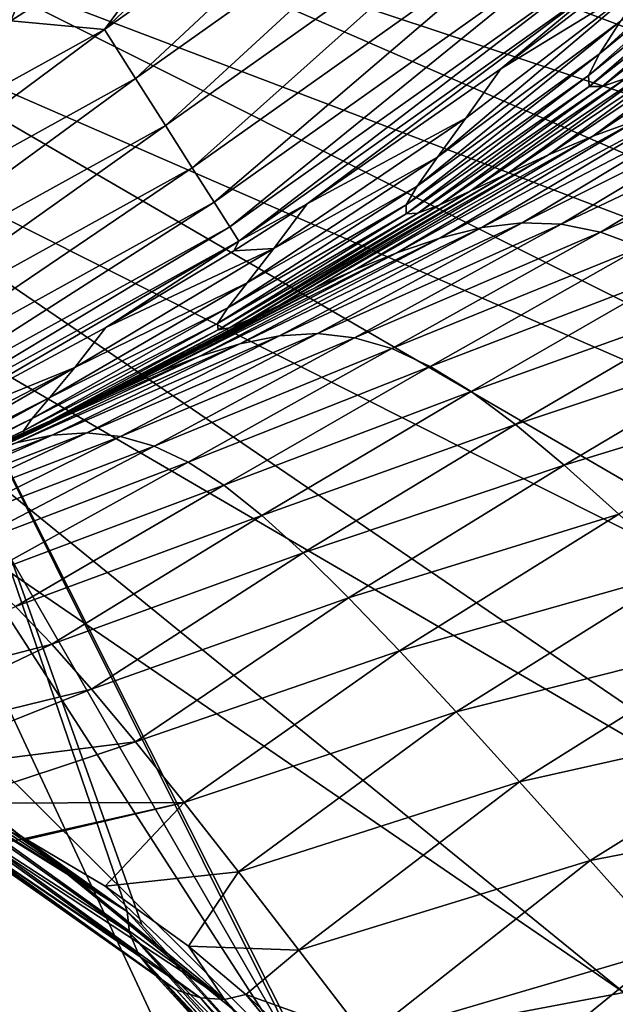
# Model space of a CAD drawing. Header units: metres. Extents: x -90 to 304, y -90 to 74.
# Tile 394 of 570: x 246.21 to 248.12, y 18.86 to 22.01. Entities that reach past the tile are written whole.
import ezdxf

# ---------------------------------------------------------------- set-up
doc = ezdxf.new("R2010")
doc.units = ezdxf.units.M
doc.layers.add('solid_21662050_350', color=7, linetype='CONTINUOUS')

msp = doc.modelspace()

# ---------------------------------------------------------------- linework, layer by layer
at = {"layer": 'solid_21662050_350'}
for points in [[(247.553207, 23.326557, 188.147156), (247.386536, 23.127888, 188.699158), (254.819626, 21.77318, 190.701721)], [(247.553207, 23.326557, 188.147156), (254.819626, 21.77318, 190.701721), (255.148865, 22.173084, 189.590378)], [(247.386536, 23.127888, 188.699158), (247.174377, 22.934288, 189.237076), (254.398453, 21.383345, 191.78508)], [(247.386536, 23.127888, 188.699158), (254.398453, 21.383345, 191.78508), (254.819626, 21.77318, 190.701721)], [(247.174377, 22.934288, 189.237076), (246.918076, 22.746952, 189.757584), (253.888, 21.005999, 192.833771)], [(247.174377, 22.934288, 189.237076), (253.888, 21.005999, 192.833771), (254.398453, 21.383345, 191.78508)], [(245.344345, 22.11727, 8.134833), (246.532745, 22.835686, 8.134833), (245.555618, 21.653238, 8.134833)], [(246.532745, 22.835686, 8.134833), (246.185745, 22.006681, 8.134833), (245.555618, 21.653238, 8.134833)], [(246.532745, 22.835686, 8.134833), (246.794113, 22.397711, 8.134833), (246.185745, 22.006681, 8.134833)], [(247.377167, 22.824028, 8.134833), (247.600372, 22.770451, 8.151209), (246.485168, 21.979177, 8.151209)], [(246.794113, 22.397711, 8.134833), (247.377167, 22.824028, 8.134833), (246.485168, 21.979177, 8.151209)], [(246.485168, 21.979177, 8.151209), (247.600372, 22.770451, 8.151209), (246.584763, 21.822502, 8.204169)], [(247.600372, 22.770451, 8.151209), (247.716995, 22.626017, 8.204169), (246.584763, 21.822502, 8.204169)], [(246.918076, 22.746952, 189.757584), (246.619186, 22.567034, 190.257507), (253.291458, 20.643482, 193.841263)], [(246.918076, 22.746952, 189.757584), (253.291458, 20.643482, 193.841263), (253.888, 21.005999, 192.833771)], [(246.584763, 21.822502, 8.204169), (247.716995, 22.626017, 8.204169), (246.680695, 21.671652, 8.296158)], [(247.716995, 22.626017, 8.204169), (247.829315, 22.486956, 8.296158), (246.680695, 21.671652, 8.296158)], [(246.619186, 22.567034, 190.257507), (246.279587, 22.395639, 190.733749), (252.612534, 20.298042, 194.801315)], [(246.619186, 22.567034, 190.257507), (252.612534, 20.298042, 194.801315), (253.291458, 20.643482, 193.841263)], [(246.680695, 21.671652, 8.296158), (247.829315, 22.486956, 8.296158), (246.766388, 21.536783, 8.425043)], [(247.829315, 22.486956, 8.296158), (247.929672, 22.362616, 8.425043), (246.766388, 21.536783, 8.425043)], [(248.068573, 21.901045, 29.651564), (248.6987, 22.477163, 23.234913), (248.630844, 22.361124, 29.80541)], [(248.068573, 21.901045, 29.651564), (248.136063, 22.005587, 23.128857), (248.6987, 22.477163, 23.234913)], [(246.279587, 22.395639, 190.733749), (245.901382, 22.233824, 191.18338), (251.855484, 19.971821, 195.707993)], [(246.185745, 22.006681, 8.134833), (246.794113, 22.397711, 8.134833), (246.485168, 21.979177, 8.151209)], [(246.279587, 22.395639, 190.733749), (251.855484, 19.971821, 195.707993), (252.612534, 20.298042, 194.801315)], [(246.766388, 21.536783, 8.425043), (247.929672, 22.362616, 8.425043), (246.83609, 21.42692, 8.583852)], [(247.929672, 22.362616, 8.425043), (248.011292, 22.261307, 8.583852), (246.83609, 21.42692, 8.583852)], [(248.033279, 21.831541, 35.8731), (248.630844, 22.361124, 29.80541), (248.596451, 22.282799, 36.070641)], [(248.033279, 21.831541, 35.8731), (248.068573, 21.901045, 29.651564), (248.630844, 22.361124, 29.80541)], [(248.035538, 21.797298, 41.8116), (248.033279, 21.831541, 35.8731), (248.596451, 22.282799, 36.070641)], [(248.035538, 21.797298, 41.8116), (248.596451, 22.282799, 36.070641), (248.601288, 22.242781, 42.046486)], [(246.83609, 21.42692, 8.583852), (248.011292, 22.261307, 8.583852), (246.886078, 21.348072, 8.761939)], [(248.011292, 22.261307, 8.583852), (248.069839, 22.188589, 8.761939), (246.886078, 21.348072, 8.761939)], [(248.077728, 21.796684, 47.481712), (248.035538, 21.797298, 41.8116), (248.601288, 22.242781, 42.046486)], [(248.077728, 21.796684, 47.481712), (248.601288, 22.242781, 42.046486), (248.647659, 22.239384, 47.746212)], [(245.901382, 22.233824, 191.18338), (245.486908, 22.082581, 191.603653), (251.025024, 19.66684, 196.555664)], [(245.901382, 22.233824, 191.18338), (251.025024, 19.66684, 196.555664), (251.855484, 19.971821, 195.707993)], [(248.154526, 21.823242, 52.888885), (248.077728, 21.796684, 47.481712), (248.647659, 22.239384, 47.746212)], [(246.886078, 21.348072, 8.761939), (248.069839, 22.188589, 8.761939), (246.915237, 21.302174, 8.947236)], [(248.069839, 22.188589, 8.761939), (248.103989, 22.146271, 8.947236), (246.915237, 21.302174, 8.947236)], [(246.915237, 21.302174, 8.947236), (248.103989, 22.146271, 8.947236), (247.133469, 21.421272, 9.125198)], [(248.103989, 22.146271, 8.947236), (247.752762, 21.853552, 9.125259), (247.133469, 21.421272, 9.125198)], [(247.550858, 21.57052, 22.971401), (248.230301, 22.145279, 16.290163), (248.136063, 22.005587, 23.128857)], [(247.641495, 21.695269, 16.208139), (248.230301, 22.145279, 16.290163), (247.550858, 21.57052, 22.971401)], [(247.641495, 21.695269, 16.208139), (247.752762, 21.853552, 9.125259), (248.230301, 22.145279, 16.290163)], [(248.103989, 22.146271, 8.947236), (248.086609, 22.109808, 9.125347), (247.752762, 21.853552, 9.125259)], [(248.086609, 22.109808, 9.125347), (248.230301, 22.145279, 16.290163), (247.752762, 21.853552, 9.125259)], [(245.486908, 22.082581, 191.603653), (245.038742, 21.942841, 191.991974), (250.126312, 19.384989, 197.339111)], [(245.486908, 22.082581, 191.603653), (250.126312, 19.384989, 197.339111), (251.025024, 19.66684, 196.555664)], [(248.046997, 21.637928, 71.427139), (248.527176, 21.993784, 67.573326), (248.677383, 22.057463, 71.972733)], [(248.046997, 21.637928, 71.427139), (248.677383, 22.057463, 71.972733), (248.191345, 21.690058, 75.56543)], [(246.185745, 22.006681, 8.134833), (246.485168, 21.979177, 8.151209), (245.288712, 21.31773, 8.151209)], [(247.485535, 21.478228, 29.424227), (248.136063, 22.005587, 23.128857), (248.068573, 21.901045, 29.651564)], [(247.550858, 21.57052, 22.971401), (248.136063, 22.005587, 23.128857), (247.485535, 21.478228, 29.424227)], [(247.90567, 21.578512, 67.052872), (248.385742, 21.928951, 62.930298), (248.527176, 21.993784, 67.573326)], [(247.90567, 21.578512, 67.052872), (248.527176, 21.993784, 67.573326), (248.046997, 21.637928, 71.427139)], [(245.288712, 21.31773, 8.151209), (246.485168, 21.979177, 8.151209), (245.369919, 21.150797, 8.204169)], [(246.485168, 21.979177, 8.151209), (246.584763, 21.822502, 8.204169), (245.369919, 21.150797, 8.204169)], [(245.038742, 21.942841, 191.991974), (244.559631, 21.815462, 192.345947), (249.164963, 19.128014, 198.053436)], [(245.038742, 21.942841, 191.991974), (249.164963, 19.128014, 198.053436), (250.126312, 19.384989, 197.339111)], [(247.773178, 21.517876, 62.436356), (248.259369, 21.869743, 58.037086), (248.385742, 21.928951, 62.930298)], [(247.773178, 21.517876, 62.436356), (248.385742, 21.928951, 62.930298), (247.90567, 21.578512, 67.052872)], [(247.450455, 21.417929, 35.581924), (248.068573, 21.901045, 29.651564), (248.033279, 21.831541, 35.8731)], [(247.485535, 21.478228, 29.424227), (248.068573, 21.901045, 29.651564), (247.450455, 21.417929, 35.581924)], [(247.65538, 21.462137, 57.5718), (248.154526, 21.823242, 52.888885), (248.259369, 21.869743, 58.037086)], [(247.65538, 21.462137, 57.5718), (248.259369, 21.869743, 58.037086), (247.773178, 21.517876, 62.436356)], [(247.641495, 21.695269, 16.208139), (247.133469, 21.421272, 9.125198), (247.752762, 21.853552, 9.125259)], [(244.559631, 21.815462, 192.345947), (244.052582, 21.701227, 192.663437), (248.146927, 18.897503, 198.694275)], [(244.559631, 21.815462, 192.345947), (248.146927, 18.897503, 198.694275), (249.164963, 19.128014, 198.053436)], [(245.369919, 21.150797, 8.204169), (246.584763, 21.822502, 8.204169), (245.448151, 20.990067, 8.296158)], [(246.584763, 21.822502, 8.204169), (246.680695, 21.671652, 8.296158), (245.448151, 20.990067, 8.296158)], [(247.450424, 21.389477, 41.464397), (248.033279, 21.831541, 35.8731), (248.035538, 21.797298, 41.8116)], [(247.450455, 21.417929, 35.581924), (248.033279, 21.831541, 35.8731), (247.450424, 21.389477, 41.464397)], [(247.558273, 21.417765, 52.456253), (248.077728, 21.796684, 47.481712), (248.154526, 21.823242, 52.888885)], [(247.558273, 21.417765, 52.456253), (248.154526, 21.823242, 52.888885), (247.65538, 21.462137, 57.5718)], [(247.450424, 21.389477, 41.464397), (248.035538, 21.797298, 41.8116), (247.48793, 21.391348, 47.087765)], [(247.48793, 21.391348, 47.087765), (248.035538, 21.797298, 41.8116), (248.077728, 21.796684, 47.481712)], [(247.48793, 21.391348, 47.087765), (248.077728, 21.796684, 47.481712), (247.558273, 21.417765, 52.456253)], [(248.468307, 21.749447, 83.161278), (247.821106, 21.360407, 83.355255), (247.692734, 21.345282, 79.678604)], [(248.332901, 21.728838, 79.47403), (248.468307, 21.749447, 83.161278), (247.692734, 21.345282, 79.678604)], [(248.60051, 21.750212, 86.640778), (247.946335, 21.355867, 86.820961), (247.821106, 21.360407, 83.355255)], [(248.468307, 21.749447, 83.161278), (248.60051, 21.750212, 86.640778), (247.821106, 21.360407, 83.355255)], [(248.60051, 21.750212, 86.640778), (248.733475, 21.729961, 89.926979), (247.946335, 21.355867, 86.820961)], [(248.332901, 21.728838, 79.47403), (247.692734, 21.345282, 79.678604), (247.558411, 21.312048, 75.775742)], [(248.191345, 21.690058, 75.56543), (248.332901, 21.728838, 79.47403), (247.558411, 21.312048, 75.775742)], [(248.733475, 21.729961, 89.926979), (248.071991, 21.330488, 90.091805), (247.946335, 21.355867, 86.820961)], [(248.733475, 21.729961, 89.926979), (248.871109, 21.687521, 93.034302), (248.071991, 21.330488, 90.091805)], [(244.052582, 21.701227, 192.663437), (243.520691, 21.600836, 192.942459), (247.078583, 18.694883, 199.257629)], [(244.052582, 21.701227, 192.663437), (247.078583, 18.694883, 199.257629), (248.146927, 18.897503, 198.694275)], [(247.641495, 21.695269, 16.208139), (247.027405, 21.278797, 16.238377), (247.133469, 21.421272, 9.125198)], [(247.641495, 21.695269, 16.208139), (247.550858, 21.57052, 22.971401), (247.027405, 21.278797, 16.238377)], [(248.191345, 21.690058, 75.56543), (247.558411, 21.312048, 75.775742), (247.421082, 21.265074, 71.637657)], [(248.046997, 21.637928, 71.427139), (248.191345, 21.690058, 75.56543), (247.421082, 21.265074, 71.637657)], [(248.871109, 21.687521, 93.034302), (248.20166, 21.283085, 93.183891), (248.071991, 21.330488, 90.091805)], [(245.448151, 20.990067, 8.296158), (246.680695, 21.671652, 8.296158), (245.518021, 20.846376, 8.425043)], [(246.680695, 21.671652, 8.296158), (246.766388, 21.536783, 8.425043), (245.518021, 20.846376, 8.425043)], [(248.046997, 21.637928, 71.427139), (247.421082, 21.265074, 71.637657), (247.286316, 21.210032, 67.258224)], [(247.90567, 21.578512, 67.052872), (248.046997, 21.637928, 71.427139), (247.286316, 21.210032, 67.258224)], [(243.520691, 21.600836, 192.942459), (245.966537, 18.521408, 199.740036), (247.078583, 18.694883, 199.257629)], [(247.550858, 21.57052, 22.971401), (246.941376, 21.168262, 23.028179), (247.027405, 21.278797, 16.238377)], [(247.550858, 21.57052, 22.971401), (247.485535, 21.478228, 29.424227), (246.941376, 21.168262, 23.028179)], [(247.90567, 21.578512, 67.052872), (247.286316, 21.210032, 67.258224), (247.159698, 21.152596, 62.631336)], [(247.773178, 21.517876, 62.436356), (247.90567, 21.578512, 67.052872), (247.159698, 21.152596, 62.631336)], [(245.518021, 20.846376, 8.425043), (246.766388, 21.536783, 8.425043), (245.57486, 20.729347, 8.583852)], [(246.766388, 21.536783, 8.425043), (246.83609, 21.42692, 8.583852), (245.57486, 20.729347, 8.583852)], [(247.773178, 21.517876, 62.436356), (247.159698, 21.152596, 62.631336), (247.04686, 21.098497, 57.751469)], [(247.65538, 21.462137, 57.5718), (247.773178, 21.517876, 62.436356), (247.04686, 21.098497, 57.751469)], [(247.485535, 21.478228, 29.424227), (246.879868, 21.088427, 29.503454), (246.941376, 21.168262, 23.028179)], [(247.485535, 21.478228, 29.424227), (247.450455, 21.417929, 35.581924), (246.879868, 21.088427, 29.503454)], [(247.65538, 21.462137, 57.5718), (247.04686, 21.098497, 57.751469), (246.953537, 21.053844, 52.616924)], [(247.558273, 21.417765, 52.456253), (247.65538, 21.462137, 57.5718), (246.953537, 21.053844, 52.616924)], [(245.57486, 20.729347, 8.583852), (246.83609, 21.42692, 8.583852), (245.615616, 20.645361, 8.761939)], [(246.83609, 21.42692, 8.583852), (246.886078, 21.348072, 8.761939), (245.615616, 20.645361, 8.761939)], [(247.450455, 21.417929, 35.581924), (246.847458, 21.038486, 35.680946), (246.879868, 21.088427, 29.503454)], [(247.450455, 21.417929, 35.581924), (247.450424, 21.389477, 41.464397), (246.847458, 21.038486, 35.680946)], [(247.48793, 21.391348, 47.087765), (246.885513, 21.024899, 47.227535), (246.848633, 21.017918, 41.583141)], [(247.450424, 21.389477, 41.464397), (247.48793, 21.391348, 47.087765), (246.848633, 21.017918, 41.583141)], [(247.558273, 21.417765, 52.456253), (246.953537, 21.053844, 52.616924), (246.885513, 21.024899, 47.227535)], [(247.48793, 21.391348, 47.087765), (247.558273, 21.417765, 52.456253), (246.885513, 21.024899, 47.227535)], [(246.898743, 21.270924, 9.12521), (247.133469, 21.421272, 9.125198), (247.027405, 21.278797, 16.238377)], [(246.915237, 21.302174, 8.947236), (247.133469, 21.421272, 9.125198), (246.898743, 21.270924, 9.12521)], [(247.450424, 21.389477, 41.464397), (246.848633, 21.017918, 41.583141), (246.847458, 21.038486, 35.680946)], [(247.045303, 20.999256, 80.398941), (247.692734, 21.345282, 79.678604), (247.821106, 21.360407, 83.355255)], [(247.166443, 21.006041, 84.072266), (247.045303, 20.999256, 80.398941), (247.821106, 21.360407, 83.355255)], [(247.166443, 21.006041, 84.072266), (247.821106, 21.360407, 83.355255), (247.946335, 21.355867, 86.820961)], [(245.615616, 20.645361, 8.761939), (246.886078, 21.348072, 8.761939), (245.639389, 20.596462, 8.947236)], [(246.886078, 21.348072, 8.761939), (246.915237, 21.302174, 8.947236), (245.639389, 20.596462, 8.947236)], [(246.91864, 20.973785, 76.492096), (247.558411, 21.312048, 75.775742), (247.692734, 21.345282, 79.678604)], [(247.045303, 20.999256, 80.398941), (246.91864, 20.973785, 76.492096), (247.692734, 21.345282, 79.678604)], [(247.284988, 20.99276, 87.529892), (247.166443, 21.006041, 84.072266), (247.946335, 21.355867, 86.820961)], [(247.284988, 20.99276, 87.529892), (247.946335, 21.355867, 86.820961), (248.071991, 21.330488, 90.091805)], [(247.404266, 20.958193, 90.79007), (247.284988, 20.99276, 87.529892), (248.071991, 21.330488, 90.091805)], [(247.404266, 20.958193, 90.79007), (248.071991, 21.330488, 90.091805), (248.20166, 21.283085, 93.183891)], [(245.639389, 20.596462, 8.947236), (246.915237, 21.302174, 8.947236), (245.824921, 20.667892, 9.125484)], [(246.915237, 21.302174, 8.947236), (246.489563, 21.025282, 9.125274), (245.824921, 20.667892, 9.125484)], [(246.915237, 21.302174, 8.947236), (246.898743, 21.270924, 9.12521), (246.489563, 21.025282, 9.125274)], [(246.788177, 20.933277, 72.340446), (247.421082, 21.265074, 71.637657), (247.558411, 21.312048, 75.775742)], [(246.91864, 20.973785, 76.492096), (246.788177, 20.933277, 72.340446), (247.558411, 21.312048, 75.775742)], [(246.390564, 20.898109, 16.342539), (247.027405, 21.278797, 16.238377), (246.941376, 21.168262, 23.028179)], [(246.390564, 20.898109, 16.342539), (246.489563, 21.025282, 9.125274), (247.027405, 21.278797, 16.238377)], [(246.489563, 21.025282, 9.125274), (246.898743, 21.270924, 9.12521), (247.027405, 21.278797, 16.238377)], [(246.659286, 20.883127, 67.937706), (247.286316, 21.210032, 67.258224), (247.421082, 21.265074, 71.637657)], [(246.788177, 20.933277, 72.340446), (246.659286, 20.883127, 67.937706), (247.421082, 21.265074, 71.637657)], [(247.527512, 20.901119, 93.871048), (247.404266, 20.958193, 90.79007), (248.20166, 21.283085, 93.183891)], [(247.527512, 20.901119, 93.871048), (248.20166, 21.283085, 93.183891), (248.338974, 21.212561, 96.112747)], [(245.855469, 21.211811, 108.249557), (246.604965, 19.114077, 113.447266), (247.271851, 18.37229, 118.476974)], [(247.271851, 18.40222, 118.487755), (245.855469, 21.211811, 108.249557), (247.271851, 18.37229, 118.476974)], [(245.855469, 21.211811, 108.249557), (245.855469, 19.656284, 107.689537), (246.557755, 19.156803, 113.087616)], [(245.855469, 21.211811, 108.249557), (246.557755, 19.156803, 113.087616), (246.604965, 19.114077, 113.447266)], [(245.855469, 20.858738, 109.536163), (245.855469, 21.211811, 108.249557), (247.271851, 18.40222, 118.487755)], [(246.537399, 20.828777, 63.277729), (247.159698, 21.152596, 62.631336), (247.286316, 21.210032, 67.258224)], [(246.659286, 20.883127, 67.937706), (246.537399, 20.828777, 63.277729), (247.286316, 21.210032, 67.258224)], [(247.658173, 20.820452, 96.789642), (247.527512, 20.901119, 93.871048), (248.338974, 21.212561, 96.112747)], [(247.658173, 20.820452, 96.789642), (248.338974, 21.212561, 96.112747), (248.487823, 21.11812, 98.891739)], [(246.310349, 20.801498, 23.225805), (246.941376, 21.168262, 23.028179), (246.879868, 21.088427, 29.503454)], [(246.310349, 20.801498, 23.225805), (246.390564, 20.898109, 16.342539), (246.941376, 21.168262, 23.028179)], [(246.427979, 20.775702, 58.354816), (247.04686, 21.098497, 57.751469), (247.159698, 21.152596, 62.631336)], [(246.537399, 20.828777, 63.277729), (246.427979, 20.775702, 58.354816), (247.159698, 21.152596, 62.631336)], [(247.799835, 20.71534, 99.560097), (247.658173, 20.820452, 96.789642), (248.487823, 21.11812, 98.891739)], [(247.799835, 20.71534, 99.560097), (248.487823, 21.11812, 98.891739), (248.652206, 20.999037, 101.533768)], [(246.254059, 20.734316, 29.784), (246.879868, 21.088427, 29.503454), (246.847458, 21.038486, 35.680946)], [(246.254059, 20.734316, 29.784), (246.310349, 20.801498, 23.225805), (246.879868, 21.088427, 29.503454)], [(246.336578, 20.729773, 53.167881), (246.953537, 21.053844, 52.616924), (247.04686, 21.098497, 57.751469)], [(246.427979, 20.775702, 58.354816), (246.336578, 20.729773, 53.167881), (247.04686, 21.098497, 57.751469)], [(246.268845, 20.697088, 47.718487), (246.885513, 21.024899, 47.227535), (246.953537, 21.053844, 52.616924)], [(246.336578, 20.729773, 53.167881), (246.268845, 20.697088, 47.718487), (246.953537, 21.053844, 52.616924)], [(245.824921, 20.667892, 9.125484), (246.489563, 21.025282, 9.125274), (246.390564, 20.898109, 16.342539)], [(246.225998, 20.695375, 36.036209), (246.847458, 21.038486, 35.680946), (246.848633, 21.017918, 41.583141)], [(246.225998, 20.695375, 36.036209), (246.254059, 20.734316, 29.784), (246.847458, 21.038486, 35.680946)], [(246.230408, 20.683746, 42.008232), (246.225998, 20.695375, 36.036209), (246.848633, 21.017918, 41.583141)], [(246.230408, 20.683746, 42.008232), (246.848633, 21.017918, 41.583141), (246.885513, 21.024899, 47.227535)], [(246.268845, 20.697088, 47.718487), (246.230408, 20.683746, 42.008232), (246.885513, 21.024899, 47.227535)], [(246.318466, 20.680956, 79.360748), (246.91864, 20.973785, 76.492096), (247.045303, 20.999256, 80.398941)], [(246.429337, 20.688179, 83.008438), (246.318466, 20.680956, 79.360748), (247.045303, 20.999256, 80.398941)], [(246.429337, 20.688179, 83.008438), (247.045303, 20.999256, 80.398941), (247.166443, 21.006041, 84.072266)], [(246.536957, 20.67692, 86.442192), (246.429337, 20.688179, 83.008438), (247.166443, 21.006041, 84.072266)], [(246.536957, 20.67692, 86.442192), (247.166443, 21.006041, 84.072266), (247.284988, 20.99276, 87.529892)], [(246.643982, 20.646046, 89.680397), (246.536957, 20.67692, 86.442192), (247.284988, 20.99276, 87.529892)], [(246.643982, 20.646046, 89.680397), (247.284988, 20.99276, 87.529892), (247.404266, 20.958193, 90.79007)], [(247.956177, 20.584965, 102.196365), (247.799835, 20.71534, 99.560097), (248.652206, 20.999037, 101.533768)], [(247.956177, 20.584965, 102.196365), (248.652206, 20.999037, 101.533768), (248.836075, 20.854588, 104.051697)], [(246.202484, 20.656773, 75.482132), (246.788177, 20.933277, 72.340446), (246.91864, 20.973785, 76.492096)], [(246.318466, 20.680956, 79.360748), (246.202484, 20.656773, 75.482132), (246.91864, 20.973785, 76.492096)], [(246.753067, 20.594418, 92.74144), (246.643982, 20.646046, 89.680397), (247.404266, 20.958193, 90.79007)], [(246.753067, 20.594418, 92.74144), (247.404266, 20.958193, 90.79007), (247.527512, 20.901119, 93.871048)], [(246.08429, 20.619434, 71.363945), (246.659286, 20.883127, 67.937706), (246.788177, 20.933277, 72.340446)], [(246.202484, 20.656773, 75.482132), (246.08429, 20.619434, 71.363945), (246.788177, 20.933277, 72.340446)], [(245.665466, 20.477839, 22.946348), (246.390564, 20.898109, 16.342539), (246.310349, 20.801498, 23.225805)], [(245.665466, 20.477839, 22.946348), (245.736877, 20.559015, 16.196562), (246.390564, 20.898109, 16.342539)], [(245.736877, 20.559015, 16.196562), (245.824921, 20.667892, 9.125484), (246.390564, 20.898109, 16.342539)], [(246.866928, 20.520943, 95.643059), (246.753067, 20.594418, 92.74144), (247.527512, 20.901119, 93.871048)], [(246.866928, 20.520943, 95.643059), (247.527512, 20.901119, 93.871048), (247.658173, 20.820452, 96.789642)], [(246.84787, 18.372522, 118.59597), (245.687805, 20.858738, 109.536163), (247.271851, 18.40222, 118.487755)], [(245.855469, 20.858738, 109.536163), (247.271851, 18.40222, 118.487755), (245.687805, 20.858738, 109.536163)], [(246.84787, 18.372522, 118.59597), (245.699539, 19.026478, 109.033348), (245.687805, 20.858738, 109.536163)], [(245.968567, 20.573586, 67.00058), (246.537399, 20.828777, 63.277729), (246.659286, 20.883127, 67.937706)], [(246.08429, 20.619434, 71.363945), (245.968567, 20.573586, 67.00058), (246.659286, 20.883127, 67.937706)], [(245.859985, 20.523882, 62.386463), (246.427979, 20.775702, 58.354816), (246.537399, 20.828777, 63.277729)], [(245.968567, 20.573586, 67.00058), (245.859985, 20.523882, 62.386463), (246.537399, 20.828777, 63.277729)], [(248.130814, 20.428507, 104.712402), (247.956177, 20.584965, 102.196365), (248.836075, 20.854588, 104.051697)], [(245.615112, 20.422884, 29.382618), (246.310349, 20.801498, 23.225805), (246.254059, 20.734316, 29.784)], [(245.615112, 20.422884, 29.382618), (245.665466, 20.477839, 22.946348), (246.310349, 20.801498, 23.225805)], [(246.988464, 20.424732, 98.399818), (246.866928, 20.520943, 95.643059), (247.658173, 20.820452, 96.789642)], [(246.988464, 20.424732, 98.399818), (247.658173, 20.820452, 96.789642), (247.799835, 20.71534, 99.560097)], [(245.763229, 20.47505, 57.517036), (246.336578, 20.729773, 53.167881), (246.427979, 20.775702, 58.354816)], [(245.859985, 20.523882, 62.386463), (245.763229, 20.47505, 57.517036), (246.427979, 20.775702, 58.354816)], [(245.589401, 20.392689, 35.523628), (246.254059, 20.734316, 29.784), (246.225998, 20.695375, 36.036209)], [(245.589401, 20.392689, 35.523628), (245.615112, 20.422884, 29.382618), (246.254059, 20.734316, 29.784)], [(245.68309, 20.432255, 52.393387), (246.268845, 20.697088, 47.718487), (246.336578, 20.729773, 53.167881)], [(245.763229, 20.47505, 57.517036), (245.68309, 20.432255, 52.393387), (246.336578, 20.729773, 53.167881)], [(247.120605, 20.30496, 101.025246), (246.988464, 20.424732, 98.399818), (247.799835, 20.71534, 99.560097)], [(247.120605, 20.30496, 101.025246), (247.799835, 20.71534, 99.560097), (247.956177, 20.584965, 102.196365)], [(245.591904, 20.386024, 41.39555), (245.589401, 20.392689, 35.523628), (246.225998, 20.695375, 36.036209)], [(245.591904, 20.386024, 41.39555), (246.225998, 20.695375, 36.036209), (246.230408, 20.683746, 42.008232)], [(245.624374, 20.400806, 47.018547), (245.591904, 20.386024, 41.39555), (246.230408, 20.683746, 42.008232)], [(245.598495, 20.403412, 79.1968), (246.202484, 20.656773, 75.482132), (246.318466, 20.680956, 79.360748)], [(245.598495, 20.403412, 79.1968), (246.318466, 20.680956, 79.360748), (245.699173, 20.406773, 82.831848)], [(245.624374, 20.400806, 47.018547), (246.230408, 20.683746, 42.008232), (246.268845, 20.697088, 47.718487)], [(245.68309, 20.432255, 52.393387), (245.624374, 20.400806, 47.018547), (246.268845, 20.697088, 47.718487)], [(245.699173, 20.406773, 82.831848), (246.318466, 20.680956, 79.360748), (246.429337, 20.688179, 83.008438)], [(245.699173, 20.406773, 82.831848), (246.429337, 20.688179, 83.008438), (245.796722, 20.392223, 86.251656)], [(245.796722, 20.392223, 86.251656), (246.429337, 20.688179, 83.008438), (246.536957, 20.67692, 86.442192)], [(245.796722, 20.392223, 86.251656), (246.536957, 20.67692, 86.442192), (245.893372, 20.358648, 89.475548)], [(245.893372, 20.358648, 89.475548), (246.536957, 20.67692, 86.442192), (246.643982, 20.646046, 89.680397)], [(245.893372, 20.358648, 89.475548), (246.643982, 20.646046, 89.680397), (245.991379, 20.304939, 92.522858)], [(245.991379, 20.304939, 92.522858), (246.643982, 20.646046, 89.680397), (246.753067, 20.594418, 92.74144)], [(245.991379, 20.304939, 92.522858), (246.753067, 20.594418, 92.74144), (246.092972, 20.230005, 95.4123)], [(246.092972, 20.230005, 95.4123), (246.753067, 20.594418, 92.74144), (246.866928, 20.520943, 95.643059)], [(247.266342, 20.160805, 103.53286), (247.120605, 20.30496, 101.025246), (247.956177, 20.584965, 102.196365)], [(247.266342, 20.160805, 103.53286), (247.956177, 20.584965, 102.196365), (248.130814, 20.428507, 104.712402)], [(246.092972, 20.230005, 95.4123), (246.866928, 20.520943, 95.643059), (246.200592, 20.132927, 98.158997)], [(246.200592, 20.132927, 98.158997), (246.866928, 20.520943, 95.643059), (246.988464, 20.424732, 98.399818)], [(246.200592, 20.132927, 98.158997), (246.988464, 20.424732, 98.399818), (246.316696, 20.01284, 100.776726)], [(246.316696, 20.01284, 100.776726), (246.988464, 20.424732, 98.399818), (247.120605, 20.30496, 101.025246)], [(247.428558, 19.991417, 105.936111), (247.266342, 20.160805, 103.53286), (248.130814, 20.428507, 104.712402)], [(247.428558, 19.991417, 105.936111), (248.130814, 20.428507, 104.712402), (248.327225, 20.245047, 107.121902)], [(246.316696, 20.01284, 100.776726), (247.120605, 20.30496, 101.025246), (246.443802, 19.868883, 103.279266)], [(246.443802, 19.868883, 103.279266), (247.120605, 20.30496, 101.025246), (247.266342, 20.160805, 103.53286)], [(247.609818, 19.795729, 108.247513), (247.428558, 19.991417, 105.936111), (248.327225, 20.245047, 107.121902)], [(247.609818, 19.795729, 108.247513), (248.327225, 20.245047, 107.121902), (248.548386, 20.033421, 109.437798)], [(245.462219, 19.789543, 99.919952), (246.200592, 20.132927, 98.158997), (246.316696, 20.01284, 100.776726)], [(246.443802, 19.868883, 103.279266), (247.266342, 20.160805, 103.53286), (246.58432, 19.700176, 105.680313)], [(246.58432, 19.700176, 105.680313), (247.266342, 20.160805, 103.53286), (247.428558, 19.991417, 105.936111)], [(245.567673, 19.653954, 102.407303), (245.462219, 19.789543, 99.919952), (246.316696, 20.01284, 100.776726)], [(245.567673, 19.653954, 102.407303), (246.316696, 20.01284, 100.776726), (246.443802, 19.868883, 103.279266)], [(247.812424, 19.572535, 110.479057), (247.609818, 19.795729, 108.247513), (248.548386, 20.033421, 109.437798)], [(247.812424, 19.572535, 110.479057), (248.548386, 20.033421, 109.437798), (248.79718, 19.792427, 111.67292)], [(246.58432, 19.700176, 105.680313), (247.428558, 19.991417, 105.936111), (246.740433, 19.505615, 107.992439)], [(246.740433, 19.505615, 107.992439), (247.428558, 19.991417, 105.936111), (247.609818, 19.795729, 108.247513)], [(245.758316, 19.595058, 103.885979), (245.567673, 19.653954, 102.407303), (246.443802, 19.868883, 103.279266)], [(245.758316, 19.595058, 103.885979), (246.443802, 19.868883, 103.279266), (246.58432, 19.700176, 105.680313)], [(246.740433, 19.505615, 107.992439), (247.609818, 19.795729, 108.247513), (246.914032, 19.283945, 110.227463)], [(246.914032, 19.283945, 110.227463), (247.609818, 19.795729, 108.247513), (247.812424, 19.572535, 110.479057)], [(248.038727, 19.320629, 112.642715), (247.812424, 19.572535, 110.479057), (248.79718, 19.792427, 111.67292)], [(248.038727, 19.320629, 112.642715), (248.79718, 19.792427, 111.67292), (249.076492, 19.520861, 113.840118)], [(245.9944, 19.504164, 105.712814), (245.758316, 19.595058, 103.885979), (246.58432, 19.700176, 105.680313)], [(245.9944, 19.504164, 105.712814), (246.58432, 19.700176, 105.680313), (246.740433, 19.505615, 107.992439)], [(246.557755, 19.156803, 113.087616), (245.855469, 19.656284, 107.689537), (245.855469, 19.638222, 107.678291)], [(246.557755, 19.156803, 113.087616), (245.855469, 19.638222, 107.678291), (245.855469, 19.619896, 107.656326)], [(246.557755, 19.156803, 113.087616), (245.855469, 19.619896, 107.656326), (245.855469, 19.602095, 107.623215)], [(246.557755, 19.156803, 113.087616), (245.855469, 19.602095, 107.623215), (245.855469, 19.594648, 107.605438)], [(246.565216, 19.089289, 113.053474), (245.855469, 19.594648, 107.605438), (245.8797, 19.532679, 107.596451)], [(246.565216, 19.089289, 113.053474), (246.557755, 19.156803, 113.087616), (245.855469, 19.594648, 107.605438)], [(246.914032, 19.283945, 110.227463), (247.812424, 19.572535, 110.479057), (247.10704, 19.033905, 112.397179)], [(247.10704, 19.033905, 112.397179), (247.812424, 19.572535, 110.479057), (248.038727, 19.320629, 112.642715)], [(246.595551, 19.018169, 113.041168), (245.8797, 19.532679, 107.596451), (245.919708, 19.47497, 107.587296)], [(246.595551, 19.018169, 113.041168), (246.565216, 19.089289, 113.053474), (245.8797, 19.532679, 107.596451)], [(246.231094, 19.390499, 107.540535), (245.9944, 19.504164, 105.712814), (246.740433, 19.505615, 107.992439)], [(246.171432, 19.377689, 107.548088), (245.9944, 19.504164, 105.712814), (246.231094, 19.390499, 107.540535)], [(246.236343, 19.38769, 107.581131), (246.231094, 19.390499, 107.540535), (246.740433, 19.505615, 107.992439)], [(246.487579, 19.238726, 109.516357), (246.236343, 19.38769, 107.581131), (246.740433, 19.505615, 107.992439)], [(246.487579, 19.238726, 109.516357), (246.740433, 19.505615, 107.992439), (246.914032, 19.283945, 110.227463)], [(248.291, 19.038778, 114.750473), (248.038727, 19.320629, 112.642715), (249.076492, 19.520861, 113.840118)], [(246.646591, 18.954508, 113.027016), (245.919708, 19.47497, 107.587296), (245.973755, 19.42732, 107.577026)], [(246.646591, 18.954508, 113.027016), (246.595551, 19.018169, 113.041168), (245.919708, 19.47497, 107.587296)], [(246.714722, 18.906788, 113.012489), (245.973755, 19.42732, 107.577026), (246.037613, 19.39431, 107.566505)], [(246.714722, 18.906788, 113.012489), (246.646591, 18.954508, 113.027016), (245.973755, 19.42732, 107.577026)], [(246.792084, 18.88048, 112.99926), (246.037613, 19.39431, 107.566505), (246.105438, 19.378023, 107.556633)], [(246.792084, 18.88048, 112.99926), (246.714722, 18.906788, 113.012489), (246.037613, 19.39431, 107.566505)], [(246.869446, 18.876091, 112.988594), (246.105438, 19.378023, 107.556633), (246.171432, 19.377689, 107.548088)], [(246.869446, 18.876091, 112.988594), (246.792084, 18.88048, 112.99926), (246.105438, 19.378023, 107.556633)], [(246.869446, 18.876091, 112.988594), (246.171432, 19.377689, 107.548088), (246.231094, 19.390499, 107.540535)], [(246.869446, 18.876091, 112.988594), (246.231094, 19.390499, 107.540535), (246.236343, 19.38769, 107.581131)], [(246.869446, 18.876091, 112.988594), (246.236343, 19.38769, 107.581131), (246.487579, 19.238726, 109.516357)], [(247.10704, 19.033905, 112.397179), (248.038727, 19.320629, 112.642715), (247.321381, 18.754219, 114.513382)], [(247.321381, 18.754219, 114.513382), (248.038727, 19.320629, 112.642715), (248.291, 19.038778, 114.750473)], [(246.753906, 19.046377, 111.561165), (246.487579, 19.238726, 109.516357), (246.914032, 19.283945, 110.227463)], [(246.753906, 19.046377, 111.561165), (246.914032, 19.283945, 110.227463), (247.10704, 19.033905, 112.397179)], [(246.869446, 18.876091, 112.988594), (246.487579, 19.238726, 109.516357), (246.753906, 19.046377, 111.561165)], [(246.565216, 19.089289, 113.053474), (247.271851, 18.37229, 118.476974), (246.557755, 19.156803, 113.087616)], [(246.604965, 19.114077, 113.447266), (246.557755, 19.156803, 113.087616), (247.271851, 18.37229, 118.476974)], [(246.565216, 19.089289, 113.053474), (247.287445, 18.284664, 118.459526), (247.276291, 18.327799, 118.468582)], [(246.595551, 19.018169, 113.041168), (247.287445, 18.284664, 118.459526), (246.565216, 19.089289, 113.053474)], [(246.565216, 19.089289, 113.053474), (247.276291, 18.327799, 118.468582), (247.271851, 18.37229, 118.476974)], [(246.937241, 18.891607, 112.965431), (246.753906, 19.046377, 111.561165), (247.10704, 19.033905, 112.397179)], [(246.869446, 18.876091, 112.988594), (246.753906, 19.046377, 111.561165), (246.937241, 18.891607, 112.965431)], [(246.937241, 18.891607, 112.965431), (247.10704, 19.033905, 112.397179), (247.321381, 18.754219, 114.513382)], [(247.321381, 18.754219, 114.513382), (248.291, 19.038778, 114.750473), (247.558868, 18.443001, 116.587791)], [(247.558868, 18.443001, 116.587791), (248.291, 19.038778, 114.750473), (248.571274, 18.725029, 116.8144)], [(246.84787, 18.372522, 118.59597), (246.19313, 16.181322, 112.300331), (245.699539, 19.026478, 109.033348)], [(246.595551, 19.018169, 113.041168), (247.328766, 18.206306, 118.440262), (247.305069, 18.243856, 118.450012)], [(246.646591, 18.954508, 113.027016), (247.328766, 18.206306, 118.440262), (246.595551, 19.018169, 113.041168)], [(246.595551, 19.018169, 113.041168), (247.305069, 18.243856, 118.450012), (247.287445, 18.284664, 118.459526)], [(246.646591, 18.954508, 113.027016), (247.392044, 18.144327, 118.420921), (247.357986, 18.172873, 118.430489)], [(246.714722, 18.906788, 113.012489), (247.392044, 18.144327, 118.420921), (246.646591, 18.954508, 113.027016)], [(246.646591, 18.954508, 113.027016), (247.357986, 18.172873, 118.430489), (247.328766, 18.206306, 118.440262)], [(246.714722, 18.906788, 113.012489), (247.430176, 18.121325, 118.411789), (247.392044, 18.144327, 118.420921)], [(246.792084, 18.88048, 112.99926), (247.430176, 18.121325, 118.411789), (246.714722, 18.906788, 113.012489)], [(246.792084, 18.88048, 112.99926), (247.515106, 18.09392, 118.395615), (247.471527, 18.104389, 118.403282)], [(246.869446, 18.876091, 112.988594), (247.515106, 18.09392, 118.395615), (246.792084, 18.88048, 112.99926)], [(246.792084, 18.88048, 112.99926), (247.471527, 18.104389, 118.403282), (247.430176, 18.121325, 118.411789)], [(246.869446, 18.876091, 112.988594), (246.937241, 18.891607, 112.965431), (247.605011, 18.093187, 118.383453)], [(246.869446, 18.876091, 112.988594), (247.605011, 18.093187, 118.383453), (247.559952, 18.090155, 118.388954)], [(246.869446, 18.876091, 112.988594), (247.559952, 18.090155, 118.388954), (247.515106, 18.09392, 118.395615)], [(247.046494, 18.790466, 113.799736), (246.937241, 18.891607, 112.965431), (247.321381, 18.754219, 114.513382)], [(247.605011, 18.093187, 118.383453), (246.937241, 18.891607, 112.965431), (247.046494, 18.790466, 113.799736)], [(248.146927, 18.897503, 198.694275), (247.078583, 18.694883, 199.257629), (250.73468, 15.449389, 205.345795)]]:
    msp.add_3dface(points, dxfattribs=at)

doc.saveas('drawing.dxf')
